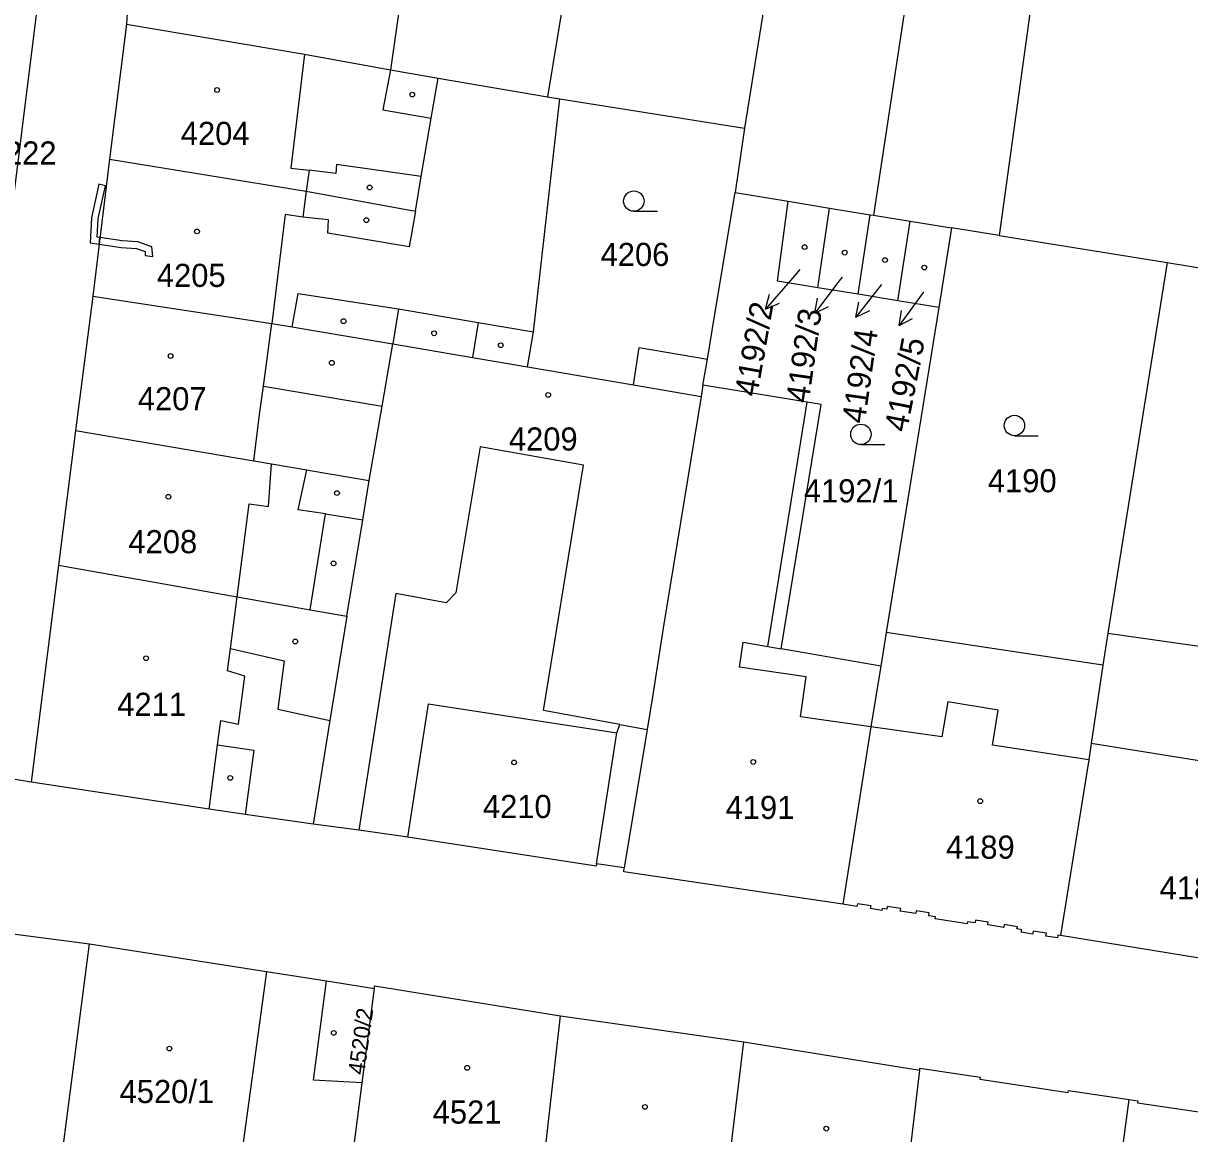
# Model space of a CAD drawing. Extents: x -756746 to -753363, y -1166406 to -1161727.
# Drawn here: x -755113.3 to -755027.6, y -1165864.8 to -1165783.1 of the extents above; entities that cross this region are included whole.
import ezdxf

# ---------------------------------------------------------------- set-up
doc = ezdxf.new("R2010")
doc.units = 0
for name, color, linetype in [('Hranice parcel', 7, 'Continuous'), ('Parcelní čísla', 7, 'Continuous'), ('Pop  PČ popisy', 7, 'Continuous'), ('Vnitřní kresba', 7, 'Continuous'), ('Věcná břemena k části', 7, 'Continuous'), ('Značky budov', 7, 'Continuous'), ('Značky kultur', 7, 'Continuous')]:
    doc.layers.add(name, color=color, linetype=linetype)

msp = doc.modelspace()

# ---------------------------------------------------------------- linework, layer by layer
at = {"layer": 'Hranice parcel'}
for p, q in [((-755056.22, -1165765.49), (-755060.28, -1165790.85)), ((-755046.28, -1165767.48), (-755050.8, -1165797.26)), ((-755071.61, -1165769.28), (-755074.75, -1165788.55)), ((-755084.28, -1165772.65), (-755086.31, -1165786.56)), ((-755105.43, -1165779.07), (-755105.72, -1165783.2)), ((-755105.72, -1165783.2), (-755106.95, -1165793.13)), ((-755086.31, -1165786.56), (-755082.81, -1165787.19)), ((-755082.81, -1165787.19), (-755074.75, -1165788.55)), ((-755074.75, -1165788.55), (-755073.85, -1165788.7)), ((-755073.85, -1165788.7), (-755060.28, -1165790.85)), ((-755060.28, -1165790.85), (-755060.97, -1165795.59)), ((-755106.95, -1165793.13), (-755108.19, -1165803.21)), ((-755060.97, -1165795.59), (-755057.07, -1165796.23)), ((-755057.07, -1165796.23), (-755054.02, -1165796.73)), ((-755054.88, -1165802.59), (-755054.02, -1165796.73)), ((-755054.02, -1165796.73), (-755051.04, -1165797.22)), ((-755051.93, -1165803.07), (-755051.04, -1165797.22)), ((-755051.04, -1165797.22), (-755050.8, -1165797.26)), ((-755050.8, -1165797.26), (-755048.09, -1165797.7)), ((-755049.01, -1165803.56), (-755048.09, -1165797.7)), ((-755048.09, -1165797.7), (-755045.05, -1165798.19)), ((-755045.05, -1165798.19), (-755046, -1165804.05)), ((-755041.56, -1165798.75), (-755045.05, -1165798.19)), ((-755041.56, -1165798.75), (-755029.21, -1165800.74)), ((-755029.21, -1165800.74), (-755033.58, -1165827.98)), ((-755029.21, -1165800.74), (-755014.01, -1165803.19)), ((-755108.19, -1165803.21), (-755109.45, -1165813.08)), ((-755051.93, -1165803.07), (-755054.88, -1165802.59)), ((-755049.01, -1165803.56), (-755051.93, -1165803.07)), ((-755046, -1165804.05), (-755049.86, -1165827.95)), ((-755046, -1165804.05), (-755049.01, -1165803.56)), ((-755063.33, -1165809.76), (-755063.47, -1165810.59)), ((-755109.45, -1165813.08), (-755110.72, -1165822.99)), ((-755110.72, -1165822.99), (-755112.73, -1165838.94)), ((-755049.86, -1165827.95), (-755050.26, -1165830.42)), ((-755033.93, -1165830.34), (-755049.86, -1165827.95)), ((-755033.58, -1165827.98), (-755033.93, -1165830.34)), ((-755033.58, -1165827.98), (-755017.79, -1165830.22)), ((-755067.43, -1165835.07), (-755069.12, -1165845.24)), ((-755112.73, -1165838.94), (-755123.76, -1165837.05)), ((-755130.34, -1165847.98), (-755108.42, -1165850.83)), ((-755021.13, -1165852.81), (-755037.05, -1165850.22)), ((-755110.88, -1165869.72), (-755108.42, -1165850.83)), ((-755091.01, -1165853.56), (-755087.49, -1165854.11)), ((-755088.38, -1165861.04), (-755087.49, -1165854.11)), ((-755073.8, -1165856.13), (-755060.33, -1165858.03)), ((-755060.33, -1165858.03), (-755047.4, -1165860.12))]:
    msp.add_line(p, q, dxfattribs=at)
for points in [[(-755037.35, -1165771.14), (-755038.89, -1165779.39), (-755041.56, -1165798.75)], [(-755105.72, -1165783.2), (-755092.62, -1165785.42), (-755086.31, -1165786.56)], [(-755106.95, -1165793.13), (-755092.49, -1165795.48), (-755084.47, -1165796.95), (-755084.04, -1165794.41), (-755083.31, -1165790.11), (-755082.81, -1165787.19)], [(-755076.23, -1165808.4), (-755075.79, -1165805.84), (-755073.85, -1165788.7)], [(-755063.33, -1165809.76), (-755063.01, -1165807.84), (-755062.49, -1165804.68), (-755060.97, -1165795.59)], [(-755054.88, -1165802.59), (-755057.85, -1165802.1), (-755057.07, -1165796.23)], [(-755108.19, -1165803.21), (-755095.02, -1165805.22), (-755093.52, -1165805.47), (-755091.96, -1165805.73), (-755086.12, -1165806.71)], [(-755087.86, -1165816.77), (-755086.92, -1165811.3), (-755086.12, -1165806.71)], [(-755086.12, -1165806.71), (-755080.28, -1165807.71), (-755076.23, -1165808.4)], [(-755076.23, -1165808.4), (-755068.45, -1165809.73), (-755063.47, -1165810.59)], [(-755050.26, -1165830.42), (-755057.58, -1165829.14), (-755054.64, -1165811.17), (-755055.67, -1165811), (-755063.33, -1165809.76)], [(-755063.47, -1165810.59), (-755066.25, -1165827.63), (-755067.03, -1165832.67), (-755067.43, -1165835.07)], [(-755109.45, -1165813.08), (-755096.34, -1165815.32), (-755095.06, -1165815.54), (-755092.45, -1165815.99), (-755092.22, -1165816.03), (-755087.86, -1165816.77)], [(-755089.52, -1165826.74), (-755088.34, -1165819.65), (-755087.86, -1165816.77)], [(-755110.72, -1165822.99), (-755097.58, -1165825.32), (-755092.2, -1165826.27), (-755089.52, -1165826.74)], [(-755089.52, -1165826.74), (-755090.76, -1165834.41), (-755091.99, -1165842.02)], [(-755050.26, -1165830.42), (-755050.98, -1165834.88), (-755053.06, -1165847.92)], [(-755033.93, -1165830.34), (-755034.79, -1165836.1), (-755034.97, -1165837.31), (-755037.05, -1165850.22)], [(-755085.03, -1165842.98), (-755083.5, -1165833.18), (-755069.67, -1165835.32), (-755069.45, -1165834.7), (-755067.43, -1165835.07)], [(-755091.99, -1165842.02), (-755096.99, -1165841.31), (-755099.63, -1165840.93), (-755112.73, -1165838.94)], [(-755085.03, -1165842.98), (-755088.63, -1165842.48), (-755091.99, -1165842.02)], [(-755069.12, -1165845.24), (-755071.16, -1165844.95), (-755071.18, -1165845.11), (-755085.03, -1165842.98)], [(-755053.06, -1165847.92), (-755069.16, -1165845.54), (-755069.12, -1165845.24)], [(-755037.05, -1165850.22), (-755037.24, -1165850.2), (-755037.27, -1165850.39), (-755038.12, -1165850.26), (-755038.08, -1165850.05), (-755039.06, -1165849.9), (-755039.1, -1165850.11), (-755039.93, -1165849.98), (-755039.9, -1165849.8), (-755040.25, -1165849.74), (-755040.22, -1165849.57), (-755041.19, -1165849.42), (-755041.22, -1165849.62), (-755042.39, -1165849.44), (-755042.36, -1165849.24), (-755043.3, -1165849.1), (-755043.33, -1165849.29), (-755043.88, -1165849.21), (-755043.9, -1165849.36), (-755046.26, -1165848.99), (-755046.24, -1165848.84), (-755046.73, -1165848.76), (-755046.7, -1165848.55), (-755047.65, -1165848.41), (-755047.68, -1165848.61), (-755048.83, -1165848.43), (-755048.79, -1165848.23), (-755049.78, -1165848.08), (-755049.81, -1165848.28), (-755050.15, -1165848.23), (-755050.18, -1165848.38), (-755051.01, -1165848.24), (-755050.97, -1165848.04), (-755051.98, -1165847.88), (-755052.02, -1165848.09), (-755053.06, -1165847.92)], [(-755108.42, -1165850.83), (-755095.42, -1165852.87), (-755091.01, -1165853.56)], [(-755088.38, -1165861.04), (-755091.97, -1165860.86), (-755091.01, -1165853.56)], [(-755087.49, -1165854.11), (-755087.47, -1165853.93), (-755073.8, -1165856.13)], [(-755078.96, -1165876.96), (-755076.46, -1165877.29), (-755075.33, -1165869.5), (-755073.8, -1165856.13)], [(-755062.48, -1165877.13), (-755062.42, -1165876.51), (-755061.97, -1165871.59), (-755060.33, -1165858.03)], [(-755047.4, -1165860.12), (-755047.38, -1165859.98), (-755042.95, -1165860.64), (-755042.97, -1165860.78), (-755036.48, -1165861.76), (-755036.46, -1165861.61), (-755031.99, -1165862.28)], [(-755049.57, -1165878.96), (-755048.96, -1165873.44), (-755047.4, -1165860.12)], [(-755089.38, -1165872.97), (-755088.99, -1165869.58), (-755089.48, -1165869.51), (-755089.2, -1165867.34), (-755088.38, -1165861.04)], [(-755036.29, -1165892.4), (-755035.43, -1165885.52), (-755035.31, -1165884.59), (-755034.62, -1165879.32), (-755034.36, -1165877.32), (-755034.14, -1165875.66), (-755033.78, -1165875.71), (-755031.99, -1165862.28)], [(-755031.99, -1165862.28), (-755031.37, -1165862.37), (-755031.39, -1165862.51), (-755024.56, -1165863.53), (-755024.54, -1165863.38), (-755023.97, -1165863.47), (-755024, -1165863.67), (-755021.68, -1165864.04), (-755021.64, -1165863.81), (-755021.06, -1165863.9), (-755021.08, -1165864.05), (-755014.23, -1165865.05), (-755014.21, -1165864.91), (-755013.53, -1165865.01), (-755013.57, -1165865.23)]]:
    msp.add_lwpolyline(points, dxfattribs=at)
at = {"layer": 'Pop  PČ popisy'}
for p, q in [((-755056.2, -1165801.25), (-755056.76, -1165801.89)), ((-755056.76, -1165801.89), (-755058.729, -1165804.155)), ((-755053.31, -1165802.07), (-755055.116, -1165804.467)), ((-755053.1, -1165801.8), (-755053.31, -1165802.07)), ((-755050.24, -1165802.38), (-755052.088, -1165804.745)), ((-755050.21, -1165802.35), (-755050.24, -1165802.38)), ((-755058.729, -1165804.155), (-755058.45, -1165803.071)), ((-755055.116, -1165804.467), (-755054.913, -1165803.366)), ((-755047.15, -1165802.95), (-755048.914, -1165805.378)), ((-755047.12, -1165802.9), (-755047.15, -1165802.95)), ((-755058.729, -1165804.155), (-755057.694, -1165803.728)), ((-755055.116, -1165804.467), (-755054.113, -1165803.968)), ((-755052.088, -1165804.745), (-755051.866, -1165803.647)), ((-755052.088, -1165804.745), (-755051.076, -1165804.264)), ((-755048.914, -1165805.378), (-755048.73, -1165804.273)), ((-755048.914, -1165805.378), (-755047.92, -1165804.862))]:
    msp.add_line(p, q, dxfattribs=at)
at = {"layer": 'Vnitřní kresba'}
for p, q in [((-755092.62, -1165785.42), (-755093.64, -1165793.79)), ((-755086.31, -1165786.56), (-755086.86, -1165789.51)), ((-755086.86, -1165789.51), (-755083.31, -1165790.11)), ((-755093.64, -1165793.79), (-755092.29, -1165793.95)), ((-755092.29, -1165793.95), (-755092.49, -1165795.48)), ((-755090.31, -1165794.19), (-755092.29, -1165793.95)), ((-755090.27, -1165793.53), (-755090.31, -1165794.19)), ((-755084.04, -1165794.41), (-755090.27, -1165793.53)), ((-755092.49, -1165795.48), (-755092.74, -1165797.39)), ((-755094.05, -1165797.21), (-755095.02, -1165805.22)), ((-755092.74, -1165797.39), (-755094.05, -1165797.21)), ((-755090.85, -1165797.59), (-755092.74, -1165797.39)), ((-755084.47, -1165796.95), (-755084.92, -1165799.57)), ((-755090.9, -1165798.57), (-755090.85, -1165797.59)), ((-755084.92, -1165799.57), (-755090.9, -1165798.57)), ((-755093.52, -1165805.47), (-755093.1, -1165803.02)), ((-755093.1, -1165803.02), (-755085.71, -1165804.14)), ((-755085.71, -1165804.14), (-755086.12, -1165806.71)), ((-755085.71, -1165804.14), (-755079.85, -1165805.14)), ((-755095.65, -1165809.82), (-755095.02, -1165805.22)), ((-755079.85, -1165805.14), (-755080.28, -1165807.71)), ((-755079.85, -1165805.14), (-755075.79, -1165805.84)), ((-755068.45, -1165809.73), (-755068.01, -1165806.99)), ((-755068.01, -1165806.99), (-755063.01, -1165807.84)), ((-755095.65, -1165809.82), (-755086.92, -1165811.3)), ((-755058.57, -1165828.97), (-755055.67, -1165811)), ((-755079.7, -1165814.28), (-755081.49, -1165825.03)), ((-755072.11, -1165815.64), (-755079.7, -1165814.28)), ((-755095.27, -1165818.68), (-755095.06, -1165815.54)), ((-755093.08, -1165818.92), (-755092.45, -1165815.99)), ((-755075.05, -1165833.68), (-755072.11, -1165815.64)), ((-755097.58, -1165825.32), (-755096.7, -1165818.49)), ((-755096.7, -1165818.49), (-755095.27, -1165818.68)), ((-755091.08, -1165819.22), (-755093.08, -1165818.92)), ((-755092.2, -1165826.27), (-755091.08, -1165819.22)), ((-755091.08, -1165819.22), (-755088.34, -1165819.65)), ((-755098.07, -1165829.11), (-755097.58, -1165825.32)), ((-755085.92, -1165825.06), (-755088.63, -1165842.48)), ((-755082.21, -1165825.75), (-755085.92, -1165825.06)), ((-755081.49, -1165825.03), (-755082.21, -1165825.75)), ((-755098.29, -1165830.76), (-755098.07, -1165829.11)), ((-755098.07, -1165829.11), (-755094.13, -1165830.03)), ((-755060.65, -1165830.49), (-755060.38, -1165828.65)), ((-755060.38, -1165828.65), (-755058.57, -1165828.97)), ((-755058.57, -1165828.97), (-755057.58, -1165829.14)), ((-755097.02, -1165831.15), (-755098.29, -1165830.76)), ((-755094.13, -1165830.03), (-755094.59, -1165833.58)), ((-755055.74, -1165831.21), (-755060.65, -1165830.49)), ((-755097.47, -1165834.69), (-755097.02, -1165831.15)), ((-755056.15, -1165834.15), (-755055.74, -1165831.21)), ((-755045.33, -1165833.03), (-755045.76, -1165835.61)), ((-755041.62, -1165833.65), (-755045.33, -1165833.03)), ((-755094.59, -1165833.58), (-755090.76, -1165834.41)), ((-755069.45, -1165834.7), (-755075.05, -1165833.68)), ((-755050.98, -1165834.88), (-755056.15, -1165834.15)), ((-755042.05, -1165836.22), (-755041.62, -1165833.65)), ((-755099.01, -1165836.21), (-755098.77, -1165834.4)), ((-755098.77, -1165834.4), (-755097.47, -1165834.69)), ((-755045.76, -1165835.61), (-755050.98, -1165834.88)), ((-755071.16, -1165844.95), (-755069.67, -1165835.32)), ((-755099.63, -1165840.93), (-755099.01, -1165836.21)), ((-755099.01, -1165836.21), (-755096.36, -1165836.6)), ((-755096.36, -1165836.6), (-755096.99, -1165841.31)), ((-755034.97, -1165837.31), (-755042.05, -1165836.22)), ((-755024.86, -1165837.69), (-755034.79, -1165836.1)), ((-755095.42, -1165852.87), (-755097.99, -1165871.7))]:
    msp.add_line(p, q, dxfattribs=at)
msp.add_lwpolyline([(-755096.34, -1165815.32), (-755095.93, -1165811.9), (-755095.65, -1165809.82)], dxfattribs=at)
at = {"layer": 'Věcná břemena k části'}
msp.add_lwpolyline([(-755127.76, -1165894.18), (-755122.62, -1165852.79), (-755118.42, -1165853.36), (-755117.91, -1165849.6), (-755116.38, -1165838.31), (-755119.24, -1165837.82), (-755106.75, -1165737.61), (-755098.9, -1165739.09), (-755097.96, -1165739.24), (-755096.44, -1165729.62), (-755097.98, -1165729.38), (-755097.55, -1165726.28), (-755103.35, -1165725.49), (-755090.53, -1165631.15), (-755084.79, -1165631.93), (-755084.37, -1165628.96)], dxfattribs=at)
for points in [[(-755108.29, -1165797.45), (-755108.38, -1165799.29), (-755107.72, -1165799.39), (-755107.66, -1165798.9), (-755107.86, -1165798.87), (-755107.79, -1165797.51), (-755107.25, -1165795.09), (-755107.74, -1165794.98)], [(-755103.84, -1165799.59), (-755104.87, -1165799.21), (-755106.04, -1165799.14), (-755107.66, -1165798.9), (-755107.72, -1165799.39), (-755106.1, -1165799.64), (-755104.97, -1165799.71), (-755104.34, -1165799.93), (-755104.35, -1165800.21), (-755103.78, -1165800.3)]]:
    msp.add_lwpolyline(points, close=True, dxfattribs=at)
at = {"layer": 'Značky budov'}
for centre in [(-755099.047, -1165788.049), (-755084.707, -1165788.389), (-755087.837, -1165795.219), (-755088.077, -1165797.619), (-755100.527, -1165798.449), (-755055.857, -1165799.599), (-755052.907, -1165800.009), (-755049.947, -1165800.559), (-755047.057, -1165801.109), (-755089.757, -1165805.049), (-755083.097, -1165805.939), (-755078.197, -1165806.819), (-755102.467, -1165807.609), (-755090.617, -1165808.109), (-755074.707, -1165810.469), (-755102.627, -1165817.959), (-755090.237, -1165817.689), (-755090.487, -1165822.859), (-755093.307, -1165828.599), (-755104.267, -1165829.829), (-755077.217, -1165837.489), (-755059.637, -1165837.459), (-755098.087, -1165838.629), (-755042.947, -1165840.339), (-755090.477, -1165857.379), (-755102.557, -1165858.529), (-755080.667, -1165859.949), (-755067.597, -1165862.819), (-755054.267, -1165864.419)]:
    msp.add_circle(centre, 0.175, dxfattribs=at)
at = {"layer": 'Značky kultur'}
for p, q in [((-755068.413, -1165796.97), (-755066.663, -1165796.97)), ((-755040.433, -1165813.47), (-755038.683, -1165813.47)), ((-755051.723, -1165814.12), (-755049.973, -1165814.12))]:
    msp.add_line(p, q, dxfattribs=at)
for centre in [(-755068.413, -1165796.22), (-755040.433, -1165812.72), (-755051.723, -1165813.37)]:
    msp.add_circle(centre, 0.75, dxfattribs=at)

# ---------------------------------------------------------------- texts
at = {"layer": 'Parcelní čísla'}
for s, p in [('4204', (-755101.72, -1165792.09)), ('4222', (-755115.91, -1165793.53)), ('4206', (-755070.86, -1165800.99)), ('4205', (-755103.48, -1165802.53)), ('4207', (-755104.88, -1165811.6)), ('4209', (-755077.6, -1165814.56)), ('4190', (-755042.39, -1165817.63)), ('4192/1', (-755055.917, -1165818.37)), ('4208', (-755105.57, -1165822.11)), ('4211', (-755106.39, -1165834.07)), ('4210', (-755079.51, -1165841.58)), ('4191', (-755061.67, -1165841.65)), ('4189', (-755045.47, -1165844.57)), ('4188', (-755029.76, -1165847.57)), ('4520/1', (-755106.22, -1165862.54)), ('4521', (-755083.2, -1165864.05))]:
    msp.add_text(s, height=1.7, dxfattribs=at).set_placement(p)
for s, height, rotation, p in [('4192/2', 1.7, 80, (-755059.348, -1165810.655)), ('4192/3', 1.7, 82, (-755055.557, -1165811.127)), ('4192/4', 1.7, 82, (-755051.437, -1165812.637)), ('4192/5', 1.7, 79, (-755048.338, -1165813.267)), ('4520/2', 1.2, 82, (-755088.245, -1165860.503))]:
    msp.add_text(s, height=height, rotation=rotation, dxfattribs=at).set_placement(p)

doc.saveas('drawing.dxf')
